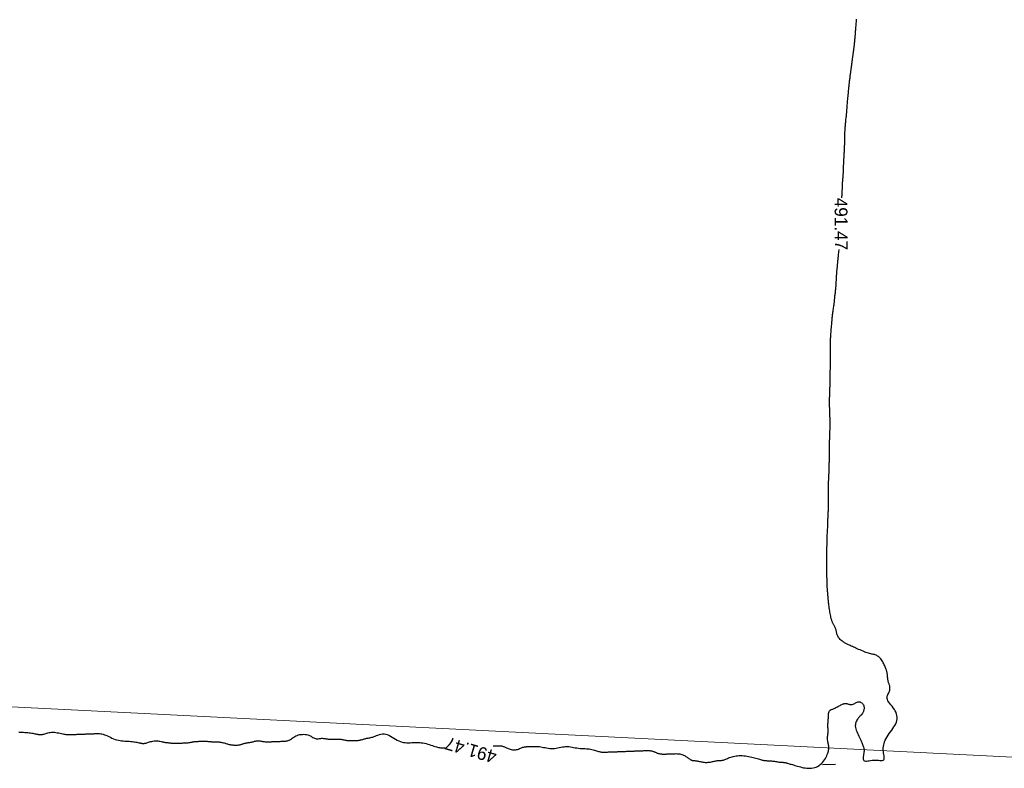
# Model space of a CAD drawing. Header units: millimetres. Extents: x 32690613 to 32693367, y 5343692 to 5344708.
# Tile 639 of 656: x 32692878 to 32692955, y 5344375 to 5344434. Entities that reach past the tile are written whole.
import ezdxf
from ezdxf.enums import TextEntityAlignment as Align

# ---------------------------------------------------------------- set-up
doc = ezdxf.new("R2010")
doc.units = ezdxf.units.MM
doc.header["$LTSCALE"] = 20
doc.layers.get('0').update_dxf_attribs({"lineweight": 18})
doc.layers.get('Defpoints').update_dxf_attribs({"color": 11, "lineweight": 18})
doc.layers.add('02-DGM_HL_491.50', color=72, linetype='Continuous')

# ---------------------------------------------------------------- blocks, each defined once
blk = doc.blocks.new('A$C78070446')
blk.add_line((4469498.77, 5342951.42), (4470248.353, 5342884.169))

msp = doc.modelspace()

# ---------------------------------------------------------------- linework, layer by layer
at = {"layer": '02-DGM_HL_491.50', "elevation": 491.5, "flags": 128}
for points in [[(32692942.314, 5344419.693), (32692942.318, 5344419.743), (32692942.323, 5344419.817), (32692942.329, 5344419.892), (32692942.334, 5344419.966), (32692942.338, 5344420.036), (32692942.342, 5344420.102), (32692942.345, 5344420.162), (32692942.348, 5344420.215), (32692942.35, 5344420.264), (32692942.351, 5344420.309), (32692942.352, 5344420.35), (32692942.352, 5344420.39), (32692942.353, 5344420.428), (32692942.353, 5344420.466), (32692942.354, 5344420.504), (32692942.355, 5344420.543), (32692942.357, 5344420.585), (32692942.358, 5344420.629), (32692942.361, 5344420.675), (32692942.364, 5344420.726), (32692942.368, 5344420.781), (32692942.372, 5344420.841), (32692942.377, 5344420.906), (32692942.383, 5344420.976), (32692942.39, 5344421.049), (32692942.396, 5344421.125), (32692942.403, 5344421.201), (32692942.409, 5344421.277), (32692942.415, 5344421.352), (32692942.421, 5344421.424), (32692942.425, 5344421.493), (32692942.429, 5344421.559), (32692942.433, 5344421.622), (32692942.435, 5344421.684), (32692942.438, 5344421.745), (32692942.44, 5344421.805), (32692942.442, 5344421.866), (32692942.444, 5344421.928), (32692942.446, 5344421.991), (32692942.448, 5344422.056), (32692942.45, 5344422.122), (32692942.452, 5344422.188), (32692942.454, 5344422.254), (32692942.457, 5344422.321), (32692942.459, 5344422.387), (32692942.462, 5344422.451), (32692942.465, 5344422.515), (32692942.468, 5344422.577), (32692942.472, 5344422.639), (32692942.475, 5344422.7), (32692942.479, 5344422.761), (32692942.483, 5344422.823), (32692942.487, 5344422.884), (32692942.491, 5344422.946), (32692942.495, 5344423.01), (32692942.499, 5344423.074), (32692942.503, 5344423.139), (32692942.507, 5344423.206), (32692942.511, 5344423.274), (32692942.514, 5344423.343), (32692942.518, 5344423.413), (32692942.521, 5344423.485), (32692942.525, 5344423.559), (32692942.528, 5344423.633), (32692942.53, 5344423.707), (32692942.533, 5344423.781), (32692942.535, 5344423.854), (32692942.537, 5344423.924), (32692942.538, 5344423.992), (32692942.54, 5344424.056), (32692942.54, 5344424.117), (32692942.541, 5344424.174), (32692942.542, 5344424.228), (32692942.542, 5344424.279), (32692942.542, 5344424.328), (32692942.543, 5344424.375), (32692942.543, 5344424.42), (32692942.544, 5344424.464), (32692942.544, 5344424.508), (32692942.545, 5344424.552), (32692942.546, 5344424.597), (32692942.548, 5344424.644), (32692942.55, 5344424.692), (32692942.552, 5344424.744), (32692942.555, 5344424.8), (32692942.559, 5344424.86), (32692942.563, 5344424.926), (32692942.567, 5344424.996), (32692942.572, 5344425.071), (32692942.578, 5344425.15), (32692942.585, 5344425.234), (32692942.592, 5344425.321), (32692942.6, 5344425.413), (32692942.608, 5344425.508), (32692942.617, 5344425.605), (32692942.627, 5344425.704), (32692942.637, 5344425.803), (32692942.647, 5344425.899), (32692942.657, 5344425.991), (32692942.666, 5344426.077), (32692942.674, 5344426.155), (32692942.681, 5344426.224), (32692942.687, 5344426.281), (32692942.692, 5344426.328), (32692942.695, 5344426.366), (32692942.698, 5344426.397), (32692942.701, 5344426.422), (32692942.702, 5344426.442), (32692942.704, 5344426.459), (32692942.705, 5344426.474), (32692942.706, 5344426.489), (32692942.707, 5344426.504), (32692942.708, 5344426.523), (32692942.71, 5344426.546), (32692942.712, 5344426.575), (32692942.715, 5344426.612), (32692942.719, 5344426.658), (32692942.723, 5344426.715), (32692942.728, 5344426.784), (32692942.734, 5344426.863), (32692942.741, 5344426.953), (32692942.749, 5344427.051), (32692942.758, 5344427.156), (32692942.767, 5344427.267), (32692942.777, 5344427.382), (32692942.787, 5344427.5), (32692942.798, 5344427.619), (32692942.81, 5344427.738), (32692942.821, 5344427.856), (32692942.832, 5344427.969), (32692942.843, 5344428.077), (32692942.853, 5344428.176), (32692942.862, 5344428.267), (32692942.869, 5344428.346), (32692942.876, 5344428.412), (32692942.881, 5344428.469), (32692942.885, 5344428.518), (32692942.89, 5344428.563), (32692942.894, 5344428.606), (32692942.899, 5344428.652), (32692942.904, 5344428.702), (32692942.911, 5344428.76), (32692942.92, 5344428.828), (32692942.929, 5344428.904), (32692942.94, 5344428.987), (32692942.951, 5344429.073), (32692942.963, 5344429.161), (32692942.975, 5344429.249), (32692942.986, 5344429.334), (32692942.997, 5344429.413), (32692943.006, 5344429.486), (32692943.015, 5344429.552), (32692943.024, 5344429.614), (32692943.032, 5344429.673), (32692943.039, 5344429.731), (32692943.047, 5344429.788), (32692943.055, 5344429.846), (32692943.063, 5344429.907), (32692943.072, 5344429.972), (32692943.081, 5344430.04), (32692943.09, 5344430.11), (32692943.1, 5344430.182), (32692943.109, 5344430.255), (32692943.119, 5344430.327), (32692943.129, 5344430.398), (32692943.138, 5344430.467), (32692943.147, 5344430.533), (32692943.155, 5344430.597), (32692943.164, 5344430.659), (32692943.172, 5344430.72), (32692943.18, 5344430.781), (32692943.188, 5344430.841), (32692943.196, 5344430.902), (32692943.204, 5344430.964), (32692943.213, 5344431.028), (32692943.222, 5344431.092), (32692943.23, 5344431.157), (32692943.239, 5344431.222), (32692943.247, 5344431.285), (32692943.256, 5344431.347), (32692943.264, 5344431.406), (32692943.271, 5344431.461), (32692943.278, 5344431.513), (32692943.284, 5344431.562), (32692943.291, 5344431.609), (32692943.297, 5344431.657), (32692943.302, 5344431.705), (32692943.308, 5344431.756), (32692943.314, 5344431.811), (32692943.32, 5344431.871), (32692943.327, 5344431.936), (32692943.333, 5344432.007), (32692943.34, 5344432.08), (32692943.346, 5344432.154), (32692943.353, 5344432.227), (32692943.359, 5344432.297), (32692943.364, 5344432.364), (32692943.369, 5344432.424), (32692943.372, 5344432.476), (32692943.376, 5344432.523), (32692943.379, 5344432.566), (32692943.382, 5344432.608), (32692943.385, 5344432.65), (32692943.388, 5344432.696), (32692943.392, 5344432.747), (32692943.397, 5344432.805), (32692943.402, 5344432.872), (32692943.409, 5344432.949), (32692943.416, 5344433.033), (32692943.423, 5344433.124), (32692943.431, 5344433.222), (32692943.439, 5344433.325), (32692943.447, 5344433.433), (32692943.455, 5344433.545), (32692943.463, 5344433.66)], [(32692915.089, 5344376.862), (32692915.111, 5344376.863), (32692915.174, 5344376.866), (32692915.236, 5344376.868), (32692915.299, 5344376.87), (32692915.361, 5344376.873), (32692915.422, 5344376.874), (32692915.483, 5344376.874), (32692915.542, 5344376.873), (32692915.6, 5344376.871), (32692915.656, 5344376.866), (32692915.709, 5344376.859), (32692915.761, 5344376.849), (32692915.811, 5344376.837), (32692915.86, 5344376.822), (32692915.91, 5344376.804), (32692915.961, 5344376.784), (32692916.014, 5344376.761), (32692916.071, 5344376.736), (32692916.132, 5344376.708), (32692916.198, 5344376.679), (32692916.269, 5344376.648), (32692916.344, 5344376.619), (32692916.422, 5344376.591), (32692916.502, 5344376.568), (32692916.584, 5344376.55), (32692916.667, 5344376.54), (32692916.75, 5344376.538), (32692916.833, 5344376.546), (32692916.915, 5344376.563), (32692916.996, 5344376.586), (32692917.074, 5344376.613), (32692917.15, 5344376.643), (32692917.222, 5344376.674), (32692917.291, 5344376.703), (32692917.355, 5344376.728), (32692917.414, 5344376.749), (32692917.469, 5344376.765), (32692917.52, 5344376.777), (32692917.568, 5344376.785), (32692917.613, 5344376.791), (32692917.657, 5344376.795), (32692917.699, 5344376.797), (32692917.741, 5344376.799), (32692917.783, 5344376.801), (32692917.825, 5344376.802), (32692917.869, 5344376.804), (32692917.914, 5344376.806), (32692917.963, 5344376.808), (32692918.014, 5344376.81), (32692918.07, 5344376.812), (32692918.13, 5344376.814), (32692918.195, 5344376.817), (32692918.265, 5344376.819), (32692918.34, 5344376.82), (32692918.421, 5344376.819), (32692918.507, 5344376.816), (32692918.599, 5344376.809), (32692918.696, 5344376.799), (32692918.798, 5344376.785), (32692918.905, 5344376.766), (32692919.018, 5344376.744), (32692919.134, 5344376.721), (32692919.253, 5344376.698), (32692919.375, 5344376.679), (32692919.498, 5344376.664), (32692919.623, 5344376.655), (32692919.748, 5344376.655), (32692919.873, 5344376.665), (32692919.997, 5344376.682), (32692920.121, 5344376.705), (32692920.246, 5344376.73), (32692920.37, 5344376.755), (32692920.494, 5344376.778), (32692920.618, 5344376.796), (32692920.743, 5344376.805), (32692920.868, 5344376.805), (32692920.994, 5344376.797), (32692921.119, 5344376.782), (32692921.245, 5344376.762), (32692921.371, 5344376.74), (32692921.497, 5344376.717), (32692921.623, 5344376.696), (32692921.749, 5344376.678), (32692921.874, 5344376.664), (32692921.999, 5344376.655), (32692922.122, 5344376.647), (32692922.244, 5344376.641), (32692922.362, 5344376.635), (32692922.478, 5344376.628), (32692922.59, 5344376.618), (32692922.697, 5344376.604), (32692922.799, 5344376.584), (32692922.897, 5344376.561), (32692922.989, 5344376.535), (32692923.076, 5344376.507), (32692923.158, 5344376.479), (32692923.234, 5344376.453), (32692923.306, 5344376.428), (32692923.372, 5344376.408), (32692923.432, 5344376.392), (32692923.489, 5344376.38), (32692923.543, 5344376.372), (32692923.596, 5344376.368), (32692923.648, 5344376.366), (32692923.702, 5344376.366), (32692923.758, 5344376.367), (32692923.818, 5344376.369), (32692923.883, 5344376.372), (32692923.952, 5344376.375), (32692924.023, 5344376.377), (32692924.096, 5344376.38), (32692924.168, 5344376.383), (32692924.24, 5344376.386), (32692924.308, 5344376.389), (32692924.373, 5344376.391), (32692924.433, 5344376.393), (32692924.489, 5344376.396), (32692924.543, 5344376.398), (32692924.595, 5344376.4), (32692924.647, 5344376.402), (32692924.701, 5344376.404), (32692924.757, 5344376.406), (32692924.817, 5344376.408), (32692924.882, 5344376.411), (32692924.951, 5344376.414), (32692925.022, 5344376.416), (32692925.095, 5344376.419), (32692925.167, 5344376.422), (32692925.239, 5344376.425), (32692925.307, 5344376.428), (32692925.372, 5344376.43), (32692925.432, 5344376.432), (32692925.488, 5344376.435), (32692925.539, 5344376.437), (32692925.587, 5344376.439), (32692925.633, 5344376.44), (32692925.677, 5344376.442), (32692925.719, 5344376.444), (32692925.761, 5344376.445), (32692925.803, 5344376.447), (32692925.845, 5344376.449), (32692925.889, 5344376.45), (32692925.934, 5344376.452), (32692925.983, 5344376.454), (32692926.034, 5344376.456), (32692926.09, 5344376.458), (32692926.15, 5344376.461), (32692926.214, 5344376.463), (32692926.284, 5344376.466), (32692926.357, 5344376.469), (32692926.434, 5344376.472), (32692926.513, 5344376.475), (32692926.594, 5344376.478), (32692926.677, 5344376.481), (32692926.76, 5344376.484), (32692926.843, 5344376.488), (32692926.926, 5344376.49), (32692927.007, 5344376.493), (32692927.086, 5344376.494), (32692927.163, 5344376.493), (32692927.237, 5344376.491), (32692927.307, 5344376.487), (32692927.372, 5344376.48), (32692927.432, 5344376.471), (32692927.488, 5344376.459), (32692927.54, 5344376.446), (32692927.589, 5344376.43), (32692927.636, 5344376.413), (32692927.68, 5344376.395), (32692927.723, 5344376.376), (32692927.766, 5344376.357), (32692927.808, 5344376.338), (32692927.852, 5344376.319), (32692927.896, 5344376.301), (32692927.943, 5344376.284), (32692927.991, 5344376.268), (32692928.044, 5344376.254), (32692928.1, 5344376.243), (32692928.16, 5344376.233), (32692928.225, 5344376.227), (32692928.294, 5344376.222), (32692928.366, 5344376.22), (32692928.438, 5344376.22), (32692928.511, 5344376.221), (32692928.583, 5344376.222), (32692928.651, 5344376.225), (32692928.716, 5344376.227), (32692928.776, 5344376.23), (32692928.832, 5344376.232), (32692928.886, 5344376.234), (32692928.938, 5344376.236), (32692928.99, 5344376.238), (32692929.044, 5344376.24), (32692929.1, 5344376.242), (32692929.16, 5344376.245), (32692929.225, 5344376.247), (32692929.294, 5344376.249), (32692929.367, 5344376.25), (32692929.442, 5344376.249), (32692929.518, 5344376.245), (32692929.594, 5344376.238), (32692929.671, 5344376.227), (32692929.745, 5344376.212), (32692929.818, 5344376.191), (32692929.888, 5344376.166), (32692929.955, 5344376.138), (32692930.019, 5344376.106), (32692930.08, 5344376.072), (32692930.137, 5344376.038), (32692930.191, 5344376.002), (32692930.241, 5344375.967), (32692930.288, 5344375.933), (32692930.331, 5344375.901), (32692930.37, 5344375.87), (32692930.408, 5344375.842), (32692930.443, 5344375.816), (32692930.477, 5344375.793), (32692930.509, 5344375.773), (32692930.541, 5344375.756), (32692930.573, 5344375.744), (32692930.605, 5344375.735), (32692930.637, 5344375.728), (32692930.67, 5344375.723), (32692930.703, 5344375.72), (32692930.737, 5344375.717), (32692930.771, 5344375.714), (32692930.807, 5344375.711), (32692930.845, 5344375.707), (32692930.884, 5344375.701), (32692930.926, 5344375.694), (32692930.97, 5344375.686), (32692931.018, 5344375.677), (32692931.069, 5344375.667), (32692931.125, 5344375.655), (32692931.185, 5344375.643), (32692931.251, 5344375.629), (32692931.321, 5344375.615), (32692931.395, 5344375.602), (32692931.472, 5344375.59), (32692931.552, 5344375.579), (32692931.634, 5344375.572), (32692931.716, 5344375.569), (32692931.8, 5344375.569), (32692931.883, 5344375.575), (32692931.965, 5344375.585), (32692932.046, 5344375.598), (32692932.125, 5344375.613), (32692932.201, 5344375.63), (32692932.274, 5344375.646), (32692932.343, 5344375.662), (32692932.407, 5344375.676), (32692932.467, 5344375.688), (32692932.522, 5344375.697), (32692932.573, 5344375.704), (32692932.621, 5344375.709), (32692932.667, 5344375.713), (32692932.711, 5344375.716), (32692932.753, 5344375.718), (32692932.795, 5344375.719), (32692932.836, 5344375.721), (32692932.879, 5344375.724), (32692932.922, 5344375.727), (32692932.968, 5344375.733), (32692933.016, 5344375.742), (32692933.067, 5344375.753), (32692933.122, 5344375.769), (32692933.181, 5344375.79), (32692933.245, 5344375.816), (32692933.314, 5344375.846), (32692933.389, 5344375.878), (32692933.468, 5344375.912), (32692933.553, 5344375.947), (32692933.643, 5344375.98), (32692933.738, 5344376.011), (32692933.839, 5344376.038), (32692933.944, 5344376.061), (32692934.055, 5344376.078), (32692934.17, 5344376.09), (32692934.288, 5344376.097), (32692934.409, 5344376.1), (32692934.532, 5344376.097), (32692934.657, 5344376.088), (32692934.782, 5344376.075), (32692934.908, 5344376.057), (32692935.033, 5344376.034), (32692935.156, 5344376.008), (32692935.276, 5344375.98), (32692935.392, 5344375.95), (32692935.504, 5344375.919), (32692935.609, 5344375.89), (32692935.708, 5344375.861), (32692935.799, 5344375.835), (32692935.883, 5344375.811), (32692935.961, 5344375.789), (32692936.035, 5344375.77), (32692936.104, 5344375.753), (32692936.17, 5344375.738), (32692936.234, 5344375.726), (32692936.297, 5344375.717), (32692936.36, 5344375.71), (32692936.423, 5344375.706), (32692936.487, 5344375.702), (32692936.552, 5344375.699), (32692936.618, 5344375.697), (32692936.685, 5344375.693), (32692936.755, 5344375.689), (32692936.827, 5344375.682), (32692936.901, 5344375.674), (32692936.978, 5344375.663), (32692937.054, 5344375.651), (32692937.131, 5344375.639), (32692937.206, 5344375.626), (32692937.279, 5344375.614), (32692937.349, 5344375.603), (32692937.414, 5344375.594), (32692937.474, 5344375.587), (32692937.53, 5344375.582), (32692937.581, 5344375.579), (32692937.629, 5344375.576), (32692937.673, 5344375.574), (32692937.714, 5344375.573), (32692937.753, 5344375.57), (32692937.79, 5344375.567), (32692937.827, 5344375.563), (32692937.863, 5344375.557), (32692937.9, 5344375.549), (32692937.939, 5344375.54), (32692937.982, 5344375.529), (32692938.029, 5344375.516), (32692938.082, 5344375.501), (32692938.141, 5344375.483), (32692938.208, 5344375.464), (32692938.283, 5344375.442), (32692938.364, 5344375.419), (32692938.452, 5344375.393), (32692938.546, 5344375.366), (32692938.645, 5344375.337), (32692938.75, 5344375.307), (32692938.858, 5344375.275), (32692938.971, 5344375.243), (32692939.087, 5344375.211), (32692939.206, 5344375.18), (32692939.327, 5344375.153), (32692939.45, 5344375.13), (32692939.574, 5344375.114), (32692939.699, 5344375.105), (32692939.824, 5344375.104), (32692939.949, 5344375.115), (32692940.072, 5344375.135), (32692940.192, 5344375.166), (32692940.31, 5344375.207), (32692940.423, 5344375.258), (32692940.531, 5344375.32), (32692940.633, 5344375.391), (32692940.727, 5344375.473), (32692940.813, 5344375.565), (32692940.892, 5344375.664), (32692940.962, 5344375.769), (32692941.025, 5344375.876), (32692941.081, 5344375.984), (32692941.13, 5344376.09), (32692941.172, 5344376.192), (32692941.207, 5344376.286), (32692941.237, 5344376.373), (32692941.26, 5344376.451), (32692941.277, 5344376.523), (32692941.289, 5344376.59), (32692941.296, 5344376.654), (32692941.298, 5344376.715), (32692941.295, 5344376.776), (32692941.288, 5344376.838), (32692941.278, 5344376.901), (32692941.265, 5344376.966), (32692941.25, 5344377.032), (32692941.235, 5344377.101), (32692941.221, 5344377.17), (32692941.208, 5344377.24), (32692941.199, 5344377.311), (32692941.193, 5344377.382), (32692941.193, 5344377.453), (32692941.197, 5344377.525), (32692941.204, 5344377.595), (32692941.213, 5344377.666), (32692941.223, 5344377.735), (32692941.232, 5344377.802), (32692941.24, 5344377.868), (32692941.246, 5344377.932), (32692941.248, 5344377.994), (32692941.247, 5344378.053), (32692941.244, 5344378.112), (32692941.24, 5344378.171), (32692941.235, 5344378.229), (32692941.23, 5344378.289), (32692941.226, 5344378.349), (32692941.224, 5344378.412), (32692941.225, 5344378.478), (32692941.228, 5344378.546), (32692941.232, 5344378.615), (32692941.237, 5344378.684), (32692941.243, 5344378.753), (32692941.248, 5344378.822), (32692941.254, 5344378.888), (32692941.258, 5344378.952), (32692941.261, 5344379.013), (32692941.263, 5344379.072), (32692941.265, 5344379.127), (32692941.266, 5344379.18), (32692941.268, 5344379.23), (32692941.27, 5344379.278), (32692941.273, 5344379.324), (32692941.278, 5344379.368), (32692941.284, 5344379.41), (32692941.293, 5344379.45), (32692941.303, 5344379.488), (32692941.316, 5344379.524), (32692941.331, 5344379.557), (32692941.348, 5344379.587), (32692941.368, 5344379.614), (32692941.391, 5344379.637), (32692941.417, 5344379.658), (32692941.446, 5344379.675), (32692941.478, 5344379.691), (32692941.514, 5344379.707), (32692941.555, 5344379.723), (32692941.6, 5344379.74), (32692941.65, 5344379.761), (32692941.706, 5344379.785), (32692941.767, 5344379.813), (32692941.833, 5344379.845), (32692941.902, 5344379.88), (32692941.972, 5344379.916), (32692942.043, 5344379.953), (32692942.113, 5344379.99), (32692942.18, 5344380.025), (32692942.244, 5344380.058), (32692942.302, 5344380.088), (32692942.357, 5344380.114), (32692942.409, 5344380.136), (32692942.459, 5344380.154), (32692942.507, 5344380.166), (32692942.556, 5344380.173), (32692942.605, 5344380.174), (32692942.656, 5344380.169), (32692942.71, 5344380.158), (32692942.766, 5344380.142), (32692942.825, 5344380.125), (32692942.884, 5344380.108), (32692942.946, 5344380.094), (32692943.007, 5344380.085), (32692943.07, 5344380.084), (32692943.132, 5344380.093), (32692943.194, 5344380.114), (32692943.255, 5344380.143), (32692943.316, 5344380.178), (32692943.377, 5344380.215), (32692943.438, 5344380.251), (32692943.5, 5344380.281), (32692943.561, 5344380.303), (32692943.624, 5344380.312), (32692943.686, 5344380.307), (32692943.748, 5344380.289), (32692943.807, 5344380.258), (32692943.864, 5344380.217), (32692943.915, 5344380.169), (32692943.96, 5344380.114), (32692943.997, 5344380.056), (32692944.025, 5344379.994), (32692944.043, 5344379.933), (32692944.053, 5344379.871), (32692944.054, 5344379.811), (32692944.049, 5344379.751), (32692944.039, 5344379.694), (32692944.026, 5344379.64), (32692944.01, 5344379.59), (32692943.993, 5344379.543), (32692943.976, 5344379.501), (32692943.959, 5344379.463), (32692943.942, 5344379.429), (32692943.925, 5344379.398), (32692943.908, 5344379.37), (32692943.89, 5344379.344), (32692943.872, 5344379.32), (32692943.852, 5344379.298), (32692943.832, 5344379.277), (32692943.81, 5344379.255), (32692943.786, 5344379.233), (32692943.759, 5344379.207), (32692943.73, 5344379.178), (32692943.698, 5344379.144), (32692943.662, 5344379.103), (32692943.623, 5344379.056), (32692943.579, 5344379), (32692943.534, 5344378.936), (32692943.489, 5344378.865), (32692943.448, 5344378.786), (32692943.412, 5344378.701), (32692943.384, 5344378.61), (32692943.368, 5344378.514), (32692943.364, 5344378.412), (32692943.376, 5344378.306), (32692943.401, 5344378.196), (32692943.436, 5344378.084), (32692943.481, 5344377.97), (32692943.531, 5344377.856), (32692943.584, 5344377.742), (32692943.638, 5344377.63), (32692943.691, 5344377.521), (32692943.74, 5344377.416), (32692943.785, 5344377.314), (32692943.827, 5344377.218), (32692943.864, 5344377.127), (32692943.899, 5344377.041), (32692943.93, 5344376.962), (32692943.958, 5344376.889), (32692943.982, 5344376.824), (32692944.004, 5344376.765), (32692944.022, 5344376.713), (32692944.037, 5344376.662), (32692944.048, 5344376.613), (32692944.054, 5344376.561), (32692944.055, 5344376.504), (32692944.051, 5344376.44), (32692944.042, 5344376.367), (32692944.027, 5344376.283), (32692944.009, 5344376.192), (32692943.992, 5344376.096), (32692943.978, 5344376.002), (32692943.971, 5344375.912), (32692943.975, 5344375.831), (32692943.992, 5344375.764), (32692944.026, 5344375.713), (32692944.079, 5344375.684), (32692944.149, 5344375.671), (32692944.234, 5344375.673), (32692944.333, 5344375.684), (32692944.441, 5344375.7), (32692944.557, 5344375.719), (32692944.679, 5344375.734), (32692944.803, 5344375.744), (32692944.927, 5344375.744), (32692945.05, 5344375.738), (32692945.167, 5344375.729), (32692945.276, 5344375.721), (32692945.375, 5344375.717), (32692945.46, 5344375.723), (32692945.53, 5344375.74), (32692945.58, 5344375.774), (32692945.61, 5344375.827), (32692945.622, 5344375.897), (32692945.621, 5344375.983), (32692945.61, 5344376.081), (32692945.593, 5344376.189), (32692945.575, 5344376.306), (32692945.559, 5344376.427), (32692945.55, 5344376.551), (32692945.55, 5344376.676), (32692945.561, 5344376.802), (32692945.582, 5344376.928), (32692945.613, 5344377.054), (32692945.655, 5344377.181), (32692945.708, 5344377.308), (32692945.771, 5344377.436), (32692945.844, 5344377.564), (32692945.927, 5344377.692), (32692946.017, 5344377.821), (32692946.111, 5344377.949), (32692946.206, 5344378.078), (32692946.298, 5344378.207), (32692946.384, 5344378.335), (32692946.461, 5344378.463), (32692946.526, 5344378.591), (32692946.576, 5344378.718), (32692946.61, 5344378.844), (32692946.629, 5344378.97), (32692946.632, 5344379.095), (32692946.619, 5344379.22), (32692946.591, 5344379.344), (32692946.547, 5344379.467), (32692946.487, 5344379.59), (32692946.413, 5344379.712), (32692946.328, 5344379.833), (32692946.237, 5344379.951), (32692946.145, 5344380.067), (32692946.058, 5344380.179), (32692945.979, 5344380.286), (32692945.915, 5344380.388), (32692945.869, 5344380.483), (32692945.845, 5344380.573), (32692945.841, 5344380.656), (32692945.853, 5344380.734), (32692945.877, 5344380.807), (32692945.909, 5344380.877), (32692945.944, 5344380.944), (32692945.98, 5344381.009), (32692946.012, 5344381.073), (32692946.037, 5344381.136), (32692946.055, 5344381.199), (32692946.067, 5344381.261), (32692946.072, 5344381.322), (32692946.073, 5344381.381), (32692946.068, 5344381.439), (32692946.061, 5344381.494), (32692946.049, 5344381.547), (32692946.036, 5344381.597), (32692946.02, 5344381.646), (32692946.004, 5344381.694), (32692945.986, 5344381.742), (32692945.969, 5344381.792), (32692945.952, 5344381.844), (32692945.936, 5344381.899), (32692945.922, 5344381.959), (32692945.91, 5344382.023), (32692945.901, 5344382.092), (32692945.892, 5344382.162), (32692945.885, 5344382.234), (32692945.879, 5344382.305), (32692945.873, 5344382.373), (32692945.866, 5344382.438), (32692945.859, 5344382.498), (32692945.851, 5344382.553), (32692945.842, 5344382.602), (32692945.831, 5344382.648), (32692945.819, 5344382.693), (32692945.804, 5344382.739), (32692945.788, 5344382.787), (32692945.768, 5344382.839), (32692945.746, 5344382.897), (32692945.722, 5344382.962), (32692945.694, 5344383.034), (32692945.663, 5344383.11), (32692945.629, 5344383.19), (32692945.592, 5344383.271), (32692945.551, 5344383.353), (32692945.506, 5344383.433), (32692945.458, 5344383.511), (32692945.407, 5344383.586), (32692945.352, 5344383.655), (32692945.294, 5344383.72), (32692945.234, 5344383.779), (32692945.173, 5344383.832), (32692945.11, 5344383.879), (32692945.046, 5344383.919), (32692944.983, 5344383.951), (32692944.919, 5344383.977), (32692944.854, 5344383.996), (32692944.788, 5344384.011), (32692944.719, 5344384.025), (32692944.646, 5344384.038), (32692944.568, 5344384.053), (32692944.484, 5344384.071), (32692944.393, 5344384.095), (32692944.294, 5344384.126), (32692944.189, 5344384.164), (32692944.079, 5344384.206), (32692943.967, 5344384.252), (32692943.852, 5344384.301), (32692943.738, 5344384.351), (32692943.626, 5344384.401), (32692943.517, 5344384.45), (32692943.414, 5344384.497), (32692943.316, 5344384.541), (32692943.223, 5344384.583), (32692943.135, 5344384.623), (32692943.053, 5344384.66), (32692942.976, 5344384.695), (32692942.905, 5344384.727), (32692942.838, 5344384.757), (32692942.777, 5344384.785), (32692942.72, 5344384.811), (32692942.667, 5344384.837), (32692942.615, 5344384.863), (32692942.565, 5344384.891), (32692942.515, 5344384.921), (32692942.465, 5344384.954), (32692942.412, 5344384.991), (32692942.357, 5344385.033), (32692942.301, 5344385.079), (32692942.245, 5344385.13), (32692942.189, 5344385.184), (32692942.136, 5344385.24), (32692942.087, 5344385.299), (32692942.044, 5344385.359), (32692942.006, 5344385.42), (32692941.976, 5344385.481), (32692941.953, 5344385.543), (32692941.934, 5344385.605), (32692941.918, 5344385.666), (32692941.905, 5344385.729), (32692941.892, 5344385.791), (32692941.878, 5344385.853), (32692941.862, 5344385.914), (32692941.842, 5344385.976), (32692941.819, 5344386.037), (32692941.794, 5344386.097), (32692941.767, 5344386.154), (32692941.74, 5344386.209), (32692941.713, 5344386.261), (32692941.688, 5344386.308), (32692941.664, 5344386.352), (32692941.643, 5344386.39), (32692941.624, 5344386.426), (32692941.607, 5344386.46), (32692941.591, 5344386.495), (32692941.575, 5344386.532), (32692941.56, 5344386.574), (32692941.543, 5344386.623), (32692941.526, 5344386.68), (32692941.507, 5344386.747), (32692941.487, 5344386.823), (32692941.466, 5344386.907), (32692941.445, 5344386.998), (32692941.423, 5344387.096), (32692941.402, 5344387.198), (32692941.382, 5344387.305), (32692941.363, 5344387.414), (32692941.345, 5344387.525), (32692941.329, 5344387.636), (32692941.315, 5344387.744), (32692941.302, 5344387.849), (32692941.29, 5344387.947), (32692941.281, 5344388.038), (32692941.273, 5344388.118), (32692941.266, 5344388.187), (32692941.261, 5344388.243), (32692941.257, 5344388.289), (32692941.253, 5344388.327), (32692941.25, 5344388.362), (32692941.248, 5344388.397), (32692941.245, 5344388.434), (32692941.241, 5344388.478), (32692941.236, 5344388.531), (32692941.231, 5344388.597), (32692941.224, 5344388.672), (32692941.216, 5344388.754), (32692941.209, 5344388.84), (32692941.201, 5344388.925), (32692941.193, 5344389.008), (32692941.187, 5344389.086), (32692941.181, 5344389.154), (32692941.177, 5344389.21), (32692941.174, 5344389.256), (32692941.172, 5344389.292), (32692941.171, 5344389.321), (32692941.17, 5344389.343), (32692941.17, 5344389.361), (32692941.171, 5344389.375), (32692941.171, 5344389.388), (32692941.172, 5344389.4), (32692941.172, 5344389.414), (32692941.172, 5344389.431), (32692941.172, 5344389.452), (32692941.171, 5344389.48), (32692941.17, 5344389.516), (32692941.169, 5344389.561), (32692941.167, 5344389.617), (32692941.164, 5344389.686), (32692941.161, 5344389.764), (32692941.158, 5344389.848), (32692941.155, 5344389.935), (32692941.152, 5344390.023), (32692941.149, 5344390.107), (32692941.146, 5344390.185), (32692941.143, 5344390.253), (32692941.141, 5344390.309), (32692941.14, 5344390.356), (32692941.139, 5344390.396), (32692941.138, 5344390.433), (32692941.138, 5344390.47), (32692941.138, 5344390.511), (32692941.138, 5344390.558), (32692941.139, 5344390.614), (32692941.139, 5344390.683), (32692941.14, 5344390.764), (32692941.14, 5344390.854), (32692941.141, 5344390.953), (32692941.142, 5344391.059), (32692941.142, 5344391.17), (32692941.143, 5344391.286), (32692941.144, 5344391.405), (32692941.145, 5344391.525), (32692941.145, 5344391.647), (32692941.146, 5344391.77), (32692941.147, 5344391.893), (32692941.148, 5344392.017), (32692941.149, 5344392.142), (32692941.151, 5344392.267), (32692941.152, 5344392.392), (32692941.154, 5344392.517), (32692941.156, 5344392.642), (32692941.158, 5344392.766), (32692941.161, 5344392.889), (32692941.164, 5344393.011), (32692941.168, 5344393.132), (32692941.173, 5344393.251), (32692941.178, 5344393.367), (32692941.183, 5344393.481), (32692941.189, 5344393.592), (32692941.196, 5344393.698), (32692941.202, 5344393.798), (32692941.209, 5344393.892), (32692941.214, 5344393.978), (32692941.22, 5344394.056), (32692941.224, 5344394.124), (32692941.227, 5344394.181), (32692941.229, 5344394.23), (32692941.231, 5344394.27), (32692941.231, 5344394.303), (32692941.231, 5344394.331), (32692941.231, 5344394.355), (32692941.231, 5344394.376), (32692941.23, 5344394.396), (32692941.229, 5344394.416), (32692941.228, 5344394.437), (32692941.228, 5344394.461), (32692941.228, 5344394.489), (32692941.228, 5344394.523), (32692941.229, 5344394.563), (32692941.23, 5344394.611), (32692941.233, 5344394.669), (32692941.235, 5344394.736), (32692941.239, 5344394.812), (32692941.243, 5344394.893), (32692941.247, 5344394.978), (32692941.251, 5344395.063), (32692941.255, 5344395.147), (32692941.259, 5344395.226), (32692941.261, 5344395.298), (32692941.263, 5344395.361), (32692941.265, 5344395.417), (32692941.265, 5344395.468), (32692941.265, 5344395.516), (32692941.265, 5344395.563), (32692941.265, 5344395.612), (32692941.264, 5344395.665), (32692941.264, 5344395.724), (32692941.264, 5344395.79), (32692941.264, 5344395.864), (32692941.264, 5344395.943), (32692941.264, 5344396.027), (32692941.265, 5344396.115), (32692941.265, 5344396.205), (32692941.266, 5344396.297), (32692941.266, 5344396.388), (32692941.267, 5344396.479), (32692941.268, 5344396.568), (32692941.268, 5344396.654), (32692941.269, 5344396.738), (32692941.269, 5344396.818), (32692941.27, 5344396.894), (32692941.27, 5344396.965), (32692941.27, 5344397.03), (32692941.271, 5344397.09), (32692941.271, 5344397.144), (32692941.272, 5344397.194), (32692941.272, 5344397.241), (32692941.273, 5344397.284), (32692941.273, 5344397.326), (32692941.274, 5344397.367), (32692941.276, 5344397.408), (32692941.277, 5344397.449), (32692941.279, 5344397.492), (32692941.28, 5344397.536), (32692941.283, 5344397.583), (32692941.285, 5344397.632), (32692941.288, 5344397.685), (32692941.29, 5344397.741), (32692941.294, 5344397.801), (32692941.297, 5344397.866), (32692941.3, 5344397.935), (32692941.304, 5344398.006), (32692941.307, 5344398.079), (32692941.311, 5344398.152), (32692941.314, 5344398.225), (32692941.317, 5344398.297), (32692941.319, 5344398.366), (32692941.322, 5344398.432), (32692941.323, 5344398.495), (32692941.325, 5344398.556), (32692941.326, 5344398.616), (32692941.327, 5344398.675), (32692941.328, 5344398.734), (32692941.33, 5344398.794), (32692941.331, 5344398.856), (32692941.334, 5344398.92), (32692941.336, 5344398.985), (32692941.338, 5344399.052), (32692941.341, 5344399.12), (32692941.344, 5344399.188), (32692941.346, 5344399.257), (32692941.348, 5344399.325), (32692941.351, 5344399.393), (32692941.352, 5344399.459), (32692941.353, 5344399.525), (32692941.354, 5344399.59), (32692941.355, 5344399.654), (32692941.356, 5344399.717), (32692941.356, 5344399.78), (32692941.357, 5344399.843), (32692941.357, 5344399.905), (32692941.357, 5344399.968), (32692941.357, 5344400.03), (32692941.358, 5344400.093), (32692941.358, 5344400.155), (32692941.358, 5344400.217), (32692941.359, 5344400.278), (32692941.359, 5344400.339), (32692941.359, 5344400.399), (32692941.359, 5344400.459), (32692941.36, 5344400.518), (32692941.36, 5344400.577), (32692941.361, 5344400.636), (32692941.361, 5344400.696), (32692941.362, 5344400.756), (32692941.364, 5344400.817), (32692941.365, 5344400.879), (32692941.368, 5344400.942), (32692941.37, 5344401.006), (32692941.372, 5344401.07), (32692941.375, 5344401.135), (32692941.378, 5344401.199), (32692941.38, 5344401.262), (32692941.383, 5344401.323), (32692941.385, 5344401.383), (32692941.387, 5344401.44), (32692941.388, 5344401.496), (32692941.389, 5344401.55), (32692941.39, 5344401.605), (32692941.391, 5344401.66), (32692941.391, 5344401.717), (32692941.392, 5344401.775), (32692941.392, 5344401.836), (32692941.392, 5344401.9), (32692941.393, 5344401.967), (32692941.393, 5344402.037), (32692941.393, 5344402.109), (32692941.393, 5344402.183), (32692941.393, 5344402.259), (32692941.392, 5344402.336), (32692941.391, 5344402.413), (32692941.389, 5344402.491), (32692941.387, 5344402.569), (32692941.385, 5344402.646), (32692941.383, 5344402.722), (32692941.38, 5344402.795), (32692941.378, 5344402.867), (32692941.375, 5344402.935), (32692941.372, 5344402.999), (32692941.37, 5344403.06), (32692941.368, 5344403.116), (32692941.366, 5344403.17), (32692941.364, 5344403.22), (32692941.363, 5344403.269), (32692941.361, 5344403.315), (32692941.36, 5344403.361), (32692941.359, 5344403.406), (32692941.359, 5344403.45), (32692941.358, 5344403.495), (32692941.358, 5344403.541), (32692941.358, 5344403.588), (32692941.358, 5344403.638), (32692941.358, 5344403.691), (32692941.359, 5344403.747), (32692941.359, 5344403.807), (32692941.359, 5344403.872), (32692941.36, 5344403.941), (32692941.361, 5344404.014), (32692941.362, 5344404.091), (32692941.363, 5344404.171), (32692941.364, 5344404.254), (32692941.366, 5344404.339), (32692941.369, 5344404.426), (32692941.372, 5344404.514), (32692941.375, 5344404.603), (32692941.379, 5344404.691), (32692941.382, 5344404.777), (32692941.386, 5344404.86), (32692941.39, 5344404.938), (32692941.393, 5344405.011), (32692941.396, 5344405.078), (32692941.398, 5344405.137), (32692941.4, 5344405.19), (32692941.401, 5344405.239), (32692941.402, 5344405.287), (32692941.403, 5344405.336), (32692941.404, 5344405.386), (32692941.404, 5344405.441), (32692941.405, 5344405.503), (32692941.405, 5344405.573), (32692941.406, 5344405.649), (32692941.407, 5344405.729), (32692941.407, 5344405.811), (32692941.408, 5344405.892), (32692941.409, 5344405.971), (32692941.41, 5344406.045), (32692941.411, 5344406.112), (32692941.412, 5344406.17), (32692941.414, 5344406.22), (32692941.415, 5344406.263), (32692941.416, 5344406.3), (32692941.417, 5344406.331), (32692941.418, 5344406.359), (32692941.419, 5344406.385), (32692941.42, 5344406.408), (32692941.42, 5344406.432), (32692941.421, 5344406.456), (32692941.421, 5344406.483), (32692941.422, 5344406.513), (32692941.422, 5344406.548), (32692941.422, 5344406.589), (32692941.422, 5344406.638), (32692941.423, 5344406.696), (32692941.423, 5344406.763), (32692941.424, 5344406.84), (32692941.424, 5344406.924), (32692941.425, 5344407.016), (32692941.426, 5344407.113), (32692941.426, 5344407.214), (32692941.427, 5344407.32), (32692941.428, 5344407.427), (32692941.428, 5344407.536), (32692941.429, 5344407.644), (32692941.43, 5344407.75), (32692941.43, 5344407.852), (32692941.431, 5344407.948), (32692941.431, 5344408.036), (32692941.431, 5344408.116), (32692941.432, 5344408.184), (32692941.432, 5344408.241), (32692941.432, 5344408.286), (32692941.431, 5344408.322), (32692941.431, 5344408.35), (32692941.431, 5344408.372), (32692941.43, 5344408.389), (32692941.43, 5344408.403), (32692941.429, 5344408.415), (32692941.429, 5344408.427), (32692941.429, 5344408.441), (32692941.429, 5344408.458), (32692941.429, 5344408.479), (32692941.43, 5344408.507), (32692941.431, 5344408.543), (32692941.433, 5344408.589), (32692941.436, 5344408.645), (32692941.44, 5344408.714), (32692941.445, 5344408.794), (32692941.451, 5344408.884), (32692941.458, 5344408.983), (32692941.465, 5344409.088), (32692941.473, 5344409.2), (32692941.482, 5344409.315), (32692941.491, 5344409.434), (32692941.501, 5344409.554), (32692941.51, 5344409.673), (32692941.52, 5344409.791), (32692941.53, 5344409.904), (32692941.54, 5344410.012), (32692941.549, 5344410.111), (32692941.557, 5344410.201), (32692941.564, 5344410.28), (32692941.57, 5344410.346), (32692941.575, 5344410.402), (32692941.58, 5344410.45), (32692941.585, 5344410.494), (32692941.59, 5344410.537), (32692941.596, 5344410.582), (32692941.603, 5344410.632), (32692941.611, 5344410.69), (32692941.621, 5344410.758), (32692941.633, 5344410.835), (32692941.646, 5344410.918), (32692941.659, 5344411.005), (32692941.672, 5344411.093), (32692941.685, 5344411.181), (32692941.697, 5344411.265), (32692941.707, 5344411.344), (32692941.715, 5344411.416), (32692941.722, 5344411.481), (32692941.728, 5344411.541), (32692941.733, 5344411.599), (32692941.738, 5344411.655), (32692941.743, 5344411.71), (32692941.748, 5344411.768), (32692941.754, 5344411.829), (32692941.761, 5344411.894), (32692941.769, 5344411.963), (32692941.778, 5344412.034), (32692941.787, 5344412.108), (32692941.797, 5344412.183), (32692941.806, 5344412.258), (32692941.815, 5344412.333), (32692941.823, 5344412.405), (32692941.83, 5344412.475), (32692941.837, 5344412.543), (32692941.842, 5344412.609), (32692941.848, 5344412.673), (32692941.853, 5344412.737), (32692941.857, 5344412.8), (32692941.861, 5344412.862), (32692941.866, 5344412.924), (32692941.87, 5344412.987), (32692941.874, 5344413.051), (32692941.878, 5344413.114), (32692941.882, 5344413.176), (32692941.886, 5344413.238), (32692941.89, 5344413.299), (32692941.894, 5344413.359), (32692941.897, 5344413.417), (32692941.9, 5344413.474), (32692941.902, 5344413.529), (32692941.905, 5344413.584), (32692941.908, 5344413.639), (32692941.911, 5344413.695), (32692941.914, 5344413.751), (32692941.918, 5344413.81), (32692941.923, 5344413.871), (32692941.928, 5344413.936), (32692941.934, 5344414.002), (32692941.941, 5344414.069), (32692941.948, 5344414.137), (32692941.955, 5344414.204), (32692941.961, 5344414.268), (32692941.967, 5344414.33), (32692941.973, 5344414.388), (32692941.977, 5344414.441), (32692941.981, 5344414.491), (32692941.985, 5344414.539), (32692941.988, 5344414.587), (32692941.992, 5344414.635), (32692941.996, 5344414.685), (32692942.001, 5344414.74), (32692942.006, 5344414.799), (32692942.013, 5344414.865), (32692942.021, 5344414.938), (32692942.03, 5344415.016), (32692942.04, 5344415.1), (32692942.05, 5344415.19), (32692942.061, 5344415.284), (32692942.072, 5344415.383), (32692942.083, 5344415.485), (32692942.093, 5344415.591), (32692942.098, 5344415.642)], [(32692878.053, 5344377.929), (32692878.17, 5344377.925), (32692878.287, 5344377.921), (32692878.404, 5344377.918), (32692878.52, 5344377.913), (32692878.635, 5344377.907), (32692878.746, 5344377.897), (32692878.853, 5344377.885), (32692878.956, 5344377.871), (32692879.054, 5344377.855), (32692879.145, 5344377.839), (32692879.229, 5344377.823), (32692879.305, 5344377.808), (32692879.373, 5344377.794), (32692879.431, 5344377.781), (32692879.482, 5344377.771), (32692879.525, 5344377.762), (32692879.563, 5344377.755), (32692879.597, 5344377.749), (32692879.627, 5344377.745), (32692879.656, 5344377.741), (32692879.684, 5344377.739), (32692879.712, 5344377.737), (32692879.743, 5344377.737), (32692879.776, 5344377.739), (32692879.812, 5344377.742), (32692879.852, 5344377.748), (32692879.898, 5344377.757), (32692879.949, 5344377.769), (32692880.007, 5344377.785), (32692880.073, 5344377.805), (32692880.145, 5344377.827), (32692880.225, 5344377.851), (32692880.311, 5344377.873), (32692880.403, 5344377.894), (32692880.501, 5344377.91), (32692880.603, 5344377.92), (32692880.711, 5344377.924), (32692880.822, 5344377.919), (32692880.936, 5344377.906), (32692881.05, 5344377.888), (32692881.163, 5344377.867), (32692881.273, 5344377.843), (32692881.377, 5344377.819), (32692881.475, 5344377.796), (32692881.564, 5344377.776), (32692881.643, 5344377.761), (32692881.714, 5344377.75), (32692881.778, 5344377.743), (32692881.837, 5344377.738), (32692881.893, 5344377.737), (32692881.949, 5344377.737), (32692882.006, 5344377.738), (32692882.066, 5344377.74), (32692882.131, 5344377.743), (32692882.2, 5344377.746), (32692882.274, 5344377.749), (32692882.35, 5344377.752), (32692882.43, 5344377.755), (32692882.511, 5344377.758), (32692882.593, 5344377.761), (32692882.677, 5344377.764), (32692882.76, 5344377.767), (32692882.842, 5344377.771), (32692882.923, 5344377.774), (32692883.003, 5344377.777), (32692883.079, 5344377.78), (32692883.153, 5344377.783), (32692883.222, 5344377.786), (32692883.287, 5344377.788), (32692883.347, 5344377.79), (32692883.403, 5344377.793), (32692883.454, 5344377.795), (32692883.502, 5344377.797), (32692883.548, 5344377.798), (32692883.592, 5344377.8), (32692883.634, 5344377.802), (32692883.676, 5344377.803), (32692883.718, 5344377.805), (32692883.76, 5344377.807), (32692883.804, 5344377.808), (32692883.849, 5344377.81), (32692883.898, 5344377.812), (32692883.949, 5344377.814), (32692884.004, 5344377.816), (32692884.064, 5344377.818), (32692884.129, 5344377.821), (32692884.2, 5344377.822), (32692884.275, 5344377.821), (32692884.356, 5344377.816), (32692884.443, 5344377.806), (32692884.535, 5344377.79), (32692884.632, 5344377.766), (32692884.735, 5344377.733), (32692884.843, 5344377.691), (32692884.957, 5344377.641), (32692885.074, 5344377.586), (32692885.195, 5344377.529), (32692885.318, 5344377.472), (32692885.443, 5344377.417), (32692885.569, 5344377.368), (32692885.696, 5344377.326), (32692885.822, 5344377.294), (32692885.948, 5344377.271), (32692886.072, 5344377.255), (32692886.195, 5344377.244), (32692886.317, 5344377.237), (32692886.436, 5344377.232), (32692886.553, 5344377.226), (32692886.668, 5344377.22), (32692886.779, 5344377.21), (32692886.886, 5344377.198), (32692886.989, 5344377.184), (32692887.087, 5344377.168), (32692887.178, 5344377.152), (32692887.262, 5344377.136), (32692887.338, 5344377.121), (32692887.406, 5344377.107), (32692887.464, 5344377.095), (32692887.515, 5344377.084), (32692887.558, 5344377.075), (32692887.596, 5344377.068), (32692887.63, 5344377.063), (32692887.66, 5344377.058), (32692887.688, 5344377.055), (32692887.717, 5344377.052), (32692887.745, 5344377.051), (32692887.776, 5344377.05), (32692887.808, 5344377.052), (32692887.845, 5344377.055), (32692887.885, 5344377.061), (32692887.93, 5344377.07), (32692887.982, 5344377.082), (32692888.04, 5344377.098), (32692888.106, 5344377.118), (32692888.178, 5344377.141), (32692888.256, 5344377.164), (32692888.339, 5344377.188), (32692888.426, 5344377.21), (32692888.516, 5344377.228), (32692888.608, 5344377.242), (32692888.701, 5344377.249), (32692888.795, 5344377.249), (32692888.888, 5344377.243), (32692888.979, 5344377.231), (32692889.067, 5344377.216), (32692889.152, 5344377.199), (32692889.232, 5344377.182), (32692889.305, 5344377.165), (32692889.372, 5344377.15), (32692889.432, 5344377.139), (32692889.484, 5344377.13), (32692889.531, 5344377.124), (32692889.573, 5344377.12), (32692889.612, 5344377.117), (32692889.649, 5344377.114), (32692889.685, 5344377.111), (32692889.721, 5344377.108), (32692889.759, 5344377.104), (32692889.798, 5344377.099), (32692889.84, 5344377.093), (32692889.884, 5344377.087), (32692889.931, 5344377.081), (32692889.983, 5344377.075), (32692890.038, 5344377.071), (32692890.098, 5344377.067), (32692890.163, 5344377.065), (32692890.233, 5344377.065), (32692890.307, 5344377.065), (32692890.383, 5344377.066), (32692890.463, 5344377.068), (32692890.544, 5344377.071), (32692890.626, 5344377.074), (32692890.71, 5344377.077), (32692890.793, 5344377.081), (32692890.875, 5344377.084), (32692890.956, 5344377.088), (32692891.036, 5344377.092), (32692891.112, 5344377.096), (32692891.185, 5344377.102), (32692891.255, 5344377.108), (32692891.32, 5344377.115), (32692891.379, 5344377.123), (32692891.434, 5344377.132), (32692891.485, 5344377.142), (32692891.532, 5344377.151), (32692891.576, 5344377.161), (32692891.617, 5344377.17), (32692891.655, 5344377.178), (32692891.692, 5344377.185), (32692891.728, 5344377.191), (32692891.764, 5344377.196), (32692891.8, 5344377.2), (32692891.839, 5344377.203), (32692891.881, 5344377.206), (32692891.928, 5344377.208), (32692891.98, 5344377.21), (32692892.039, 5344377.213), (32692892.105, 5344377.215), (32692892.177, 5344377.218), (32692892.253, 5344377.22), (32692892.332, 5344377.222), (32692892.411, 5344377.224), (32692892.49, 5344377.224), (32692892.565, 5344377.224), (32692892.636, 5344377.222), (32692892.701, 5344377.219), (32692892.761, 5344377.214), (32692892.817, 5344377.209), (32692892.871, 5344377.203), (32692892.925, 5344377.198), (32692892.979, 5344377.193), (32692893.036, 5344377.188), (32692893.096, 5344377.184), (32692893.161, 5344377.182), (32692893.23, 5344377.181), (32692893.303, 5344377.181), (32692893.378, 5344377.18), (32692893.454, 5344377.179), (32692893.53, 5344377.176), (32692893.606, 5344377.172), (32692893.681, 5344377.166), (32692893.753, 5344377.157), (32692893.823, 5344377.146), (32692893.891, 5344377.132), (32692893.957, 5344377.117), (32692894.022, 5344377.101), (32692894.086, 5344377.084), (32692894.15, 5344377.066), (32692894.213, 5344377.047), (32692894.277, 5344377.029), (32692894.34, 5344377.011), (32692894.405, 5344376.994), (32692894.47, 5344376.978), (32692894.536, 5344376.963), (32692894.604, 5344376.949), (32692894.674, 5344376.938), (32692894.746, 5344376.929), (32692894.821, 5344376.923), (32692894.896, 5344376.919), (32692894.973, 5344376.919), (32692895.049, 5344376.92), (32692895.123, 5344376.924), (32692895.196, 5344376.931), (32692895.265, 5344376.94), (32692895.329, 5344376.952), (32692895.389, 5344376.966), (32692895.444, 5344376.982), (32692895.496, 5344376.999), (32692895.545, 5344377.016), (32692895.594, 5344377.034), (32692895.642, 5344377.05), (32692895.691, 5344377.066), (32692895.741, 5344377.079), (32692895.794, 5344377.091), (32692895.849, 5344377.1), (32692895.907, 5344377.108), (32692895.966, 5344377.116), (32692896.026, 5344377.124), (32692896.087, 5344377.132), (32692896.149, 5344377.142), (32692896.211, 5344377.153), (32692896.273, 5344377.167), (32692896.335, 5344377.183), (32692896.397, 5344377.199), (32692896.459, 5344377.215), (32692896.521, 5344377.23), (32692896.583, 5344377.242), (32692896.645, 5344377.251), (32692896.707, 5344377.256), (32692896.77, 5344377.256), (32692896.832, 5344377.252), (32692896.895, 5344377.244), (32692896.958, 5344377.235), (32692897.021, 5344377.224), (32692897.084, 5344377.212), (32692897.147, 5344377.201), (32692897.21, 5344377.192), (32692897.273, 5344377.186), (32692897.336, 5344377.181), (32692897.398, 5344377.179), (32692897.461, 5344377.178), (32692897.523, 5344377.178), (32692897.586, 5344377.18), (32692897.648, 5344377.182), (32692897.711, 5344377.184), (32692897.773, 5344377.187), (32692897.836, 5344377.189), (32692897.898, 5344377.191), (32692897.961, 5344377.194), (32692898.023, 5344377.196), (32692898.085, 5344377.199), (32692898.148, 5344377.201), (32692898.21, 5344377.204), (32692898.273, 5344377.206), (32692898.335, 5344377.208), (32692898.398, 5344377.211), (32692898.46, 5344377.213), (32692898.523, 5344377.216), (32692898.585, 5344377.218), (32692898.647, 5344377.221), (32692898.71, 5344377.223), (32692898.772, 5344377.226), (32692898.835, 5344377.229), (32692898.897, 5344377.235), (32692898.959, 5344377.243), (32692899.021, 5344377.256), (32692899.083, 5344377.273), (32692899.145, 5344377.296), (32692899.206, 5344377.326), (32692899.268, 5344377.363), (32692899.33, 5344377.406), (32692899.393, 5344377.453), (32692899.46, 5344377.503), (32692899.531, 5344377.552), (32692899.606, 5344377.6), (32692899.688, 5344377.643), (32692899.776, 5344377.682), (32692899.872, 5344377.713), (32692899.975, 5344377.736), (32692900.081, 5344377.752), (32692900.19, 5344377.76), (32692900.299, 5344377.761), (32692900.407, 5344377.753), (32692900.511, 5344377.738), (32692900.609, 5344377.714), (32692900.7, 5344377.683), (32692900.785, 5344377.646), (32692900.864, 5344377.606), (32692900.938, 5344377.564), (32692901.008, 5344377.523), (32692901.075, 5344377.486), (32692901.14, 5344377.455), (32692901.204, 5344377.432), (32692901.267, 5344377.418), (32692901.33, 5344377.413), (32692901.392, 5344377.415), (32692901.454, 5344377.421), (32692901.517, 5344377.429), (32692901.579, 5344377.439), (32692901.641, 5344377.447), (32692901.703, 5344377.451), (32692901.766, 5344377.451), (32692901.829, 5344377.447), (32692901.891, 5344377.44), (32692901.954, 5344377.43), (32692902.017, 5344377.419), (32692902.08, 5344377.407), (32692902.143, 5344377.397), (32692902.206, 5344377.388), (32692902.269, 5344377.381), (32692902.332, 5344377.376), (32692902.394, 5344377.374), (32692902.457, 5344377.373), (32692902.519, 5344377.373), (32692902.582, 5344377.375), (32692902.644, 5344377.377), (32692902.707, 5344377.379), (32692902.769, 5344377.382), (32692902.832, 5344377.384), (32692902.894, 5344377.385), (32692902.957, 5344377.386), (32692903.019, 5344377.385), (32692903.082, 5344377.382), (32692903.145, 5344377.378), (32692903.208, 5344377.371), (32692903.271, 5344377.362), (32692903.334, 5344377.351), (32692903.398, 5344377.338), (32692903.463, 5344377.325), (32692903.529, 5344377.313), (32692903.597, 5344377.3), (32692903.667, 5344377.289), (32692903.739, 5344377.281), (32692903.814, 5344377.274), (32692903.89, 5344377.27), (32692903.966, 5344377.268), (32692904.042, 5344377.268), (32692904.117, 5344377.269), (32692904.189, 5344377.271), (32692904.258, 5344377.273), (32692904.323, 5344377.276), (32692904.383, 5344377.278), (32692904.439, 5344377.281), (32692904.492, 5344377.284), (32692904.542, 5344377.288), (32692904.591, 5344377.293), (32692904.639, 5344377.3), (32692904.688, 5344377.309), (32692904.739, 5344377.32), (32692904.791, 5344377.333), (32692904.846, 5344377.349), (32692904.903, 5344377.366), (32692904.962, 5344377.384), (32692905.022, 5344377.402), (32692905.083, 5344377.419), (32692905.144, 5344377.435), (32692905.206, 5344377.449), (32692905.268, 5344377.461), (32692905.332, 5344377.471), (32692905.397, 5344377.482), (32692905.465, 5344377.494), (32692905.537, 5344377.509), (32692905.613, 5344377.528), (32692905.696, 5344377.552), (32692905.785, 5344377.583), (32692905.881, 5344377.621), (32692905.983, 5344377.664), (32692906.092, 5344377.706), (32692906.206, 5344377.745), (32692906.324, 5344377.777), (32692906.445, 5344377.796), (32692906.569, 5344377.801), (32692906.694, 5344377.785), (32692906.821, 5344377.748), (32692906.948, 5344377.692), (32692907.076, 5344377.623), (32692907.204, 5344377.545), (32692907.332, 5344377.462), (32692907.46, 5344377.381), (32692907.588, 5344377.306), (32692907.716, 5344377.241), (32692907.843, 5344377.191), (32692907.97, 5344377.155), (32692908.096, 5344377.13), (32692908.221, 5344377.115), (32692908.347, 5344377.108), (32692908.472, 5344377.107), (32692908.597, 5344377.109), (32692908.722, 5344377.114), (32692908.847, 5344377.119), (32692908.972, 5344377.122), (32692909.097, 5344377.124), (32692909.222, 5344377.123), (32692909.347, 5344377.118), (32692909.473, 5344377.108), (32692909.598, 5344377.092), (32692909.724, 5344377.07), (32692909.85, 5344377.04), (32692909.976, 5344377.004), (32692910.099, 5344376.964), (32692910.22, 5344376.922), (32692910.337, 5344376.88), (32692910.449, 5344376.84), (32692910.555, 5344376.803), (32692910.653, 5344376.772), (32692910.744, 5344376.748), (32692910.828, 5344376.731), (32692910.906, 5344376.719), (32692910.979, 5344376.712), (32692911.048, 5344376.709), (32692911.113, 5344376.708), (32692911.177, 5344376.71), (32692911.239, 5344376.712), (32692911.302, 5344376.714), (32692911.308, 5344376.715)], [(32692941.814, 5344375.405), (32692940.815, 5344375.366)]]:
    msp.add_lwpolyline(points, dxfattribs=at)

# ---------------------------------------------------------------- block references
at = {"layer": 'Defpoints', "rotation": 2.237485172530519}
msp.add_blockref('A$C78070446', (28434719.524, -168960.664), dxfattribs=at)

# ---------------------------------------------------------------- texts
at = {"layer": '02-DGM_HL_491.50'}
for rotation, p in [(270.38762, (32692942.258, 5344417.646, 491.5)), (163.67436, (32692913.339, 5344376.524, 491.5))]:
    msp.add_text('491.47', height=1, rotation=rotation, dxfattribs=at).set_placement(p, align=Align.MIDDLE)

doc.saveas('drawing.dxf')
